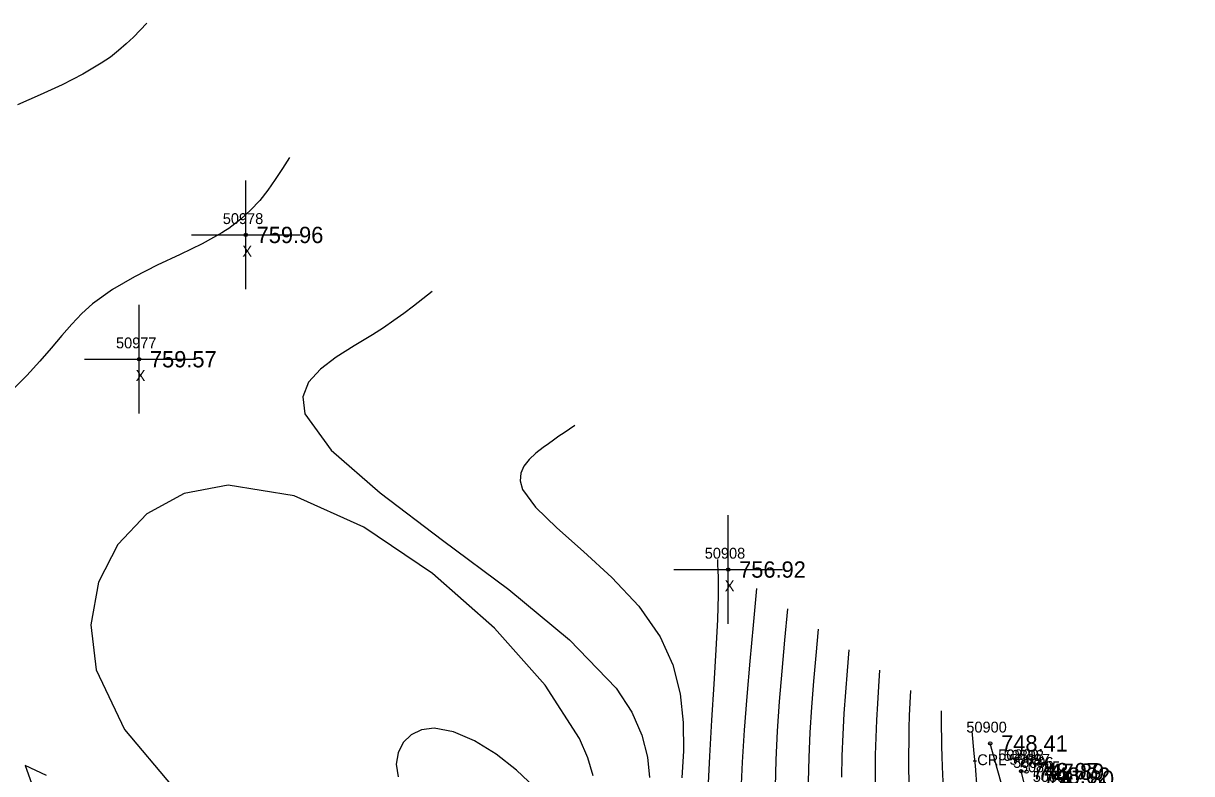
# Model space of a CAD drawing. Extents: x 1378535 to 1380697, y 997729 to 1000024.
# Drawn here: x 1378959.7 to 1379067.1, y 999679.8 to 999748.8 of the extents above; entities that cross this region are included whole.
import ezdxf

# ---------------------------------------------------------------- set-up
doc = ezdxf.new("R2010")
doc.units = 0
for name, color, linetype in [('RD_DTM_BkLn_txCode', 7, 'Continuous'), ('RD_DTM_Major1', 7, 'Continuous'), ('RD_DTM_Minor1', 7, 'Continuous'), ('RD_EX_H2O', 7, 'Continuous'), ('RD_EX_H2O_txCode', 7, 'Continuous'), ('RD_EX_Misc', 7, 'Continuous'), ('RD_EX_Misc_txCode', 7, 'Continuous'), ('RD_EX_TX_H2O_ELEV', 7, 'Continuous'), ('RD_EX_TX_Misc_ELEV', 7, 'Continuous'), ('RD_SMD_Locator', 7, 'Continuous')]:
    doc.layers.add(name, color=color, linetype=linetype)

msp = doc.modelspace()

# ---------------------------------------------------------------- linework, layer by layer
at = {"layer": 'RD_DTM_Major1'}
for points in [[(1378984.14, 999736.51), (1378983.49, 999735.49), (1378982.83, 999734.48), (1378982.14, 999733.5), (1378981.39, 999732.55), (1378980.56, 999731.66), (1378979.65, 999730.82), (1378979.39, 999730.6), (1378979.11, 999730.39), (1378978.83, 999730.18), (1378978.54, 999729.98), (1378978.24, 999729.78), (1378977.92, 999729.58), (1378976.11, 999728.57), (1378974.09, 999727.59), (1378971.98, 999726.6), (1378969.87, 999725.54), (1378967.86, 999724.37), (1378966.03, 999723.04), (1378965.04, 999722.14), (1378964.11, 999721.17), (1378963.19, 999720.12), (1378962.23, 999718.98), (1378961.18, 999717.77), (1378959.99, 999716.46), (1378956.91, 999713.44)], [(1379012.04, 999679.65), (1379011.55, 999681.28), (1379010.79, 999683.07), (1379007.65, 999687.97), (1379002.99, 999693.22), (1378997.28, 999698.25), (1378990.98, 999702.5), (1378984.56, 999705.39), (1378978.48, 999706.38), (1378974.46, 999705.61), (1378971.03, 999703.72), (1378968.36, 999700.92), (1378966.58, 999697.44), (1378965.87, 999693.52), (1378966.36, 999689.38), (1378968.96, 999683.91), (1378973.36, 999678.7)], [(1379029.91, 999695), (1379029.64, 999692.12), (1379029.39, 999689.27), (1379029.16, 999686.47), (1379028.97, 999683.74), (1379028.84, 999681.12), (1379028.77, 999678.63)], [(1379044.05, 999685.61), (1379044.05, 999684.82), (1379044.06, 999684.02), (1379044.07, 999683.19), (1379044.08, 999682.34), (1379044.1, 999681.44), (1379044.13, 999680.48), (1379044.22, 999678.43)]]:
    msp.add_lwpolyline(points, dxfattribs=at)
at = {"layer": 'RD_DTM_Minor1'}
for points in [[(1378971.02, 999748.84), (1378970.41, 999748.21), (1378969.78, 999747.58), (1378969.12, 999746.96), (1378968.42, 999746.34), (1378967.66, 999745.74), (1378966.82, 999745.16), (1378965.13, 999744.15), (1378963.23, 999743.19), (1378961.2, 999742.25), (1378959.11, 999741.33)], [(1378997.25, 999724.18), (1378996.4, 999723.51), (1378995.54, 999722.84), (1378994.65, 999722.17), (1378993.74, 999721.5), (1378992.78, 999720.84), (1378991.77, 999720.19), (1378990.09, 999719.18), (1378988.43, 999718.15), (1378986.97, 999717.05), (1378985.89, 999715.85), (1378985.35, 999714.49), (1378985.54, 999712.94), (1378987.97, 999709.6), (1378992.48, 999705.66), (1378998.2, 999701.32), (1379004.29, 999696.76), (1379009.89, 999692.16), (1379014.16, 999687.71), (1379015.6, 999685.49), (1379016.54, 999683.37), (1379017.06, 999681.37), (1379017.24, 999679.49)], [(1379010.37, 999711.86), (1379009.38, 999711.19), (1379008.89, 999710.86), (1379008.41, 999710.52), (1379007.94, 999710.18), (1379007.47, 999709.84), (1379006.78, 999709.3), (1379006.16, 999708.73), (1379005.68, 999708.13), (1379005.39, 999707.48), (1379005.33, 999706.77), (1379005.55, 999705.98), (1379006.74, 999704.35), (1379008.72, 999702.44), (1379011.17, 999700.28), (1379013.78, 999697.87), (1379016.24, 999695.25), (1379018.22, 999692.42), (1379019.38, 999689.84), (1379020.05, 999687.19), (1379020.34, 999684.53), (1379020.36, 999681.93), (1379020.2, 999679.45)], [(1379023.48, 999699.53), (1379023.49, 999699.24), (1379023.49, 999699.18), (1379023.49, 999698.87), (1379023.5, 999698.75), (1379023.51, 999698.49), (1379023.53, 999697.92), (1379023.54, 999697.57), (1379023.55, 999697.18), (1379023.55, 999696.74), (1379023.55, 999696.25), (1379023.48, 999694.01), (1379023.34, 999691.22), (1379023.14, 999688.07), (1379022.93, 999684.75), (1379022.74, 999681.45), (1379022.58, 999678.36)], [(1379027.08, 999696.87), (1379026.76, 999693.51), (1379026.45, 999690.18), (1379026.17, 999686.95), (1379025.94, 999683.84), (1379025.75, 999680.91), (1379025.64, 999678.19)], [(1379032.74, 999693.12), (1379032.52, 999690.72), (1379032.31, 999688.33), (1379032.13, 999685.96), (1379031.97, 999683.62), (1379031.87, 999681.32), (1379031.81, 999679.09)], [(1379035.57, 999691.24), (1379035.4, 999689.29), (1379035.25, 999687.34), (1379035.11, 999685.38), (1379035, 999683.43), (1379034.92, 999681.47), (1379034.88, 999679.51)], [(1379038.39, 999689.37), (1379038.29, 999687.84), (1379038.18, 999686.3), (1379038.1, 999684.75), (1379038.03, 999683.17), (1379037.98, 999681.56), (1379037.97, 999679.91), (1379037.99, 999677.89)], [(1379041.22, 999687.49), (1379041.17, 999686.35), (1379041.12, 999685.2), (1379041.08, 999684.03), (1379041.06, 999682.82), (1379041.04, 999681.56), (1379041.05, 999680.24), (1379041.1, 999678.19)], [(1379006.65, 999678.59), (1379005, 999680.16), (1379003.12, 999681.63), (1379001.15, 999682.85), (1378999.21, 999683.69), (1378997.42, 999684.02), (1378996.28, 999683.86), (1378995.32, 999683.4), (1378994.59, 999682.69), (1378994.13, 999681.77), (1378993.95, 999680.71), (1378994.12, 999679.54)], [(1379046.88, 999683.74), (1379047.06, 999681.69), (1379047.11, 999681.14), (1379047.16, 999680.57), (1379047.33, 999678.47)], [(1378961.8, 999679.66), (1378959.82, 999680.59), (1378960.4, 999678.96)]]:
    msp.add_lwpolyline(points, dxfattribs=at)
at = {"layer": 'RD_EX_H2O'}
for points in [[(1379051.25, 999597.02), (1379066.01, 999615.96), (1379061.74, 999635.66), (1379048.56, 999682.62)], [(1379053.08, 999597.44), (1379067.08, 999615.51), (1379062.5, 999636.65), (1379051.4, 999680.07)]]:
    msp.add_lwpolyline(points, dxfattribs=at)
at = {"layer": 'RD_EX_Misc'}
for p, q in [((1378980.11, 999724.38), (1378980.11, 999734.38)), ((1378975.11, 999729.38), (1378985.11, 999729.38)), ((1378970.3, 999712.95), (1378970.3, 999722.95)), ((1378965.3, 999717.95), (1378975.3, 999717.95)), ((1379024.47, 999693.61), (1379024.47, 999703.61)), ((1379019.47, 999698.61), (1379029.47, 999698.61))]:
    msp.add_line(p, q, dxfattribs=at)
at = {"layer": 'RD_SMD_Locator'}
for centre in [(1378980.11, 999729.38), (1378970.3, 999717.95), (1379024.47, 999698.61), (1379048.56, 999682.62), (1379051.4, 999680.07), (1379051.9, 999680.02)]:
    msp.add_circle(centre, 0.15, dxfattribs=at)

# ---------------------------------------------------------------- texts
at = {"layer": 'RD_DTM_BkLn_txCode'}
for s, p in [('50898', (1379049.78, 999681.02)), ('50897', (1379050.33, 999680.66)), ('50896', (1379050.66, 999680.37))]:
    msp.add_text(s, height=1, dxfattribs=at).set_placement(p)
at = {"layer": 'RD_EX_H2O_txCode'}
for s, p in [('50900', (1379046.36, 999683.62)), ('-CRL', (1379046.92, 999680.62)), ('50899', (1379049.29, 999681.07)), ('50895', (1379051.28, 999679.97)), ('50894', (1379052.47, 999679.08))]:
    msp.add_text(s, height=1, dxfattribs=at).set_placement(p)
at = {"layer": 'RD_EX_Misc_txCode'}
for s, p in [('50978', (1378978, 999730.38)), ('X', (1378979.8, 999727.38)), ('50977', (1378968.18, 999718.95)), ('X', (1378969.99, 999715.95)), ('50908', (1379022.31, 999699.61)), ('X', (1379024.15, 999696.61))]:
    msp.add_text(s, height=1, dxfattribs=at).set_placement(p)
at = {"layer": 'RD_EX_TX_H2O_ELEV'}
for s, p in [('748.41', (1379049.56, 999681.87)), ('748.07', (1379052.4, 999679.32))]:
    msp.add_text(s, height=1.5, dxfattribs=at).set_placement(p)
at = {"layer": 'RD_EX_TX_Misc_ELEV'}
for s, p in [('759.96', (1378981.11, 999728.63)), ('759.57', (1378971.3, 999717.2)), ('756.92', (1379025.47, 999697.86)), ('747.89', (1379052.9, 999679.27)), ('748.02', (1379053.45, 999678.91)), ('747.80', (1379053.81, 999678.62))]:
    msp.add_text(s, height=1.5, dxfattribs=at).set_placement(p)

doc.saveas('drawing.dxf')
